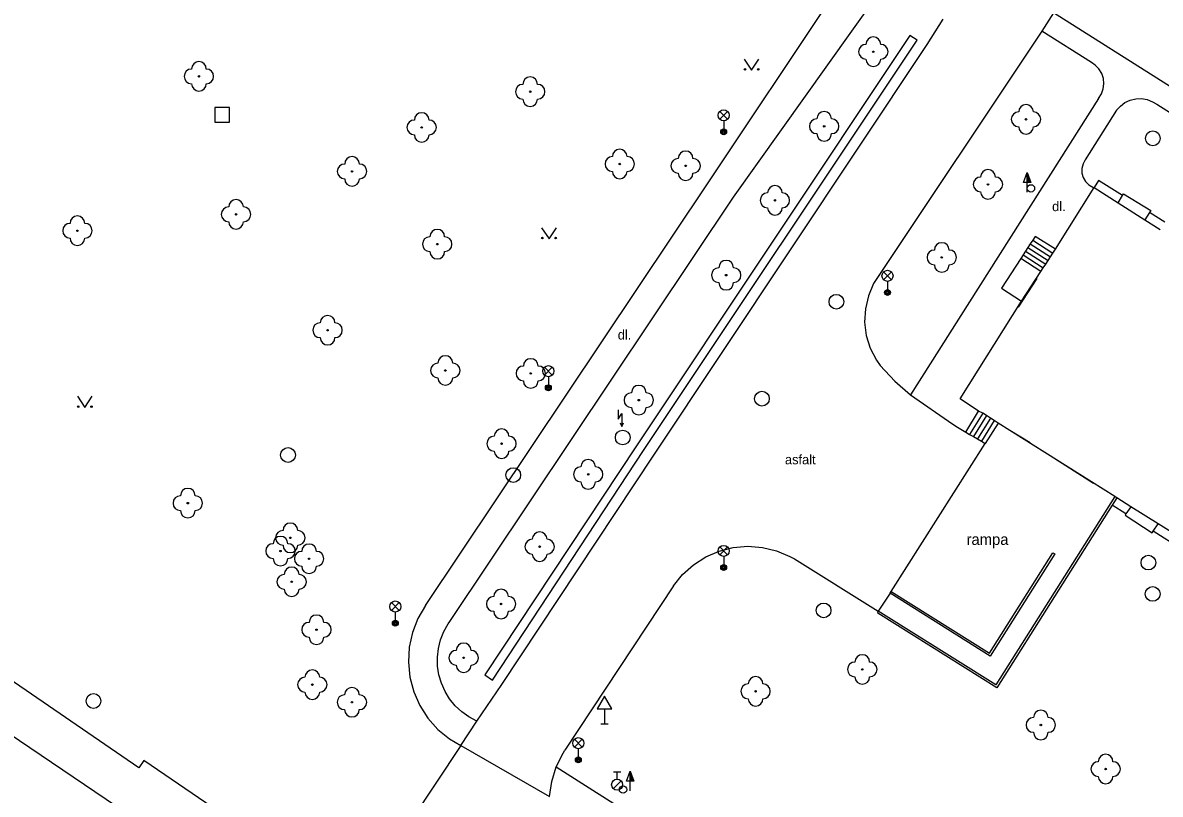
# Model space of a CAD drawing. Extents: x -539515 to -538098, y -1182060 to -1180157.
# Drawn here: x -538497 to -538419.9, y -1181636.6 to -1181584.3 of the extents above; entities that cross this region are included whole.
import ezdxf

# ---------------------------------------------------------------- set-up
doc = ezdxf.new("R2010")
doc.units = 0
for name, color, linetype in [('Vrstva 10', 7, 'Continuous'), ('Vrstva 11', 7, 'Continuous'), ('Vrstva 22', 7, 'Continuous'), ('Vrstva 24', 7, 'Continuous'), ('Vrstva 26', 7, 'Continuous'), ('Vrstva 27', 7, 'Continuous'), ('Vrstva 28', 7, 'Continuous'), ('Vrstva 33', 7, 'Continuous'), ('Vrstva 34', 7, 'Continuous'), ('Vrstva 36', 7, 'Continuous'), ('Vrstva 40', 7, 'Continuous'), ('Vrstva 41', 7, 'Continuous'), ('Vrstva 5', 7, 'Continuous'), ('Vrstva 6', 7, 'Continuous')]:
    doc.layers.add(name, color=color, linetype=linetype)

msp = doc.modelspace()

# ---------------------------------------------------------------- linework, layer by layer
at = {"layer": 'Vrstva 10'}
for p, q in [((-538435.7, -1181585.82), (-538434.6, -1181584.11)), ((-538427.12, -1181583.68), (-538427.93, -1181584.91)), ((-538427.93, -1181584.91), (-538439.32, -1181602.02)), ((-538454.26, -1181613.71), (-538435.7, -1181585.82)), ((-538464.52, -1181629.18), (-538454.26, -1181613.71)), ((-538444.69, -1181620.68), (-538439.01, -1181624.22)), ((-538452.89, -1181622.5), (-538460.24, -1181633.64)), ((-538490.63, -1181637.45), (-538505.46, -1181627.44)), ((-538467.3, -1181633.33), (-538472.3, -1181640.84))]:
    msp.add_line(p, q, dxfattribs=at)
for points in [[(-538439.32, -1181602.02), (-538439.676, -1181602.854), (-538439.881, -1181603.737), (-538439.928, -1181604.642), (-538439.815, -1181605.542), (-538439.545, -1181606.408), (-538439.129, -1181607.213), (-538438.88, -1181607.57)], [(-538438.88, -1181607.57), (-538437.88, -1181608.633), (-538436.81, -1181609.55)], [(-538436.81, -1181609.55), (-538433.96, -1181611.54), (-538433.64, -1181611.74), (-538433.08, -1181612.09)], [(-538452.89, -1181622.5), (-538452.269, -1181621.73), (-538451.532, -1181621.069), (-538450.699, -1181620.536), (-538449.79, -1181620.143), (-538448.831, -1181619.902), (-538447.845, -1181619.819), (-538446.858, -1181619.895), (-538445.897, -1181620.129), (-538444.986, -1181620.515), (-538444.69, -1181620.68)], [(-538467.3, -1181633.33), (-538466.21, -1181631.67), (-538464.52, -1181629.18)], [(-538461.29, -1181636.78), (-538461.135, -1181635.756), (-538460.82, -1181634.76), (-538460.364, -1181633.841), (-538460.24, -1181633.64)]]:
    msp.add_lwpolyline(points, dxfattribs=at)
at = {"layer": 'Vrstva 11'}
for p, q in [((-538450.54, -1181595.19), (-538437.52, -1181575.69)), ((-538448.81, -1181596.17), (-538435.35, -1181577.26)), ((-538406.49, -1181596.76), (-538427.12, -1181583.68)), ((-538424.56, -1181587.04), (-538427.93, -1181584.91)), ((-538436.87, -1181585.21), (-538455.39, -1181613.01)), ((-538454.91, -1181613.34), (-538436.38, -1181585.52)), ((-538436.38, -1181585.52), (-538436.87, -1181585.21)), ((-538424.08, -1181589.47), (-538436.81, -1181609.55)), ((-538422.86, -1181590.28), (-538424.98, -1181593.64)), ((-538420.14, -1181589.87), (-538396.37, -1181604.93)), ((-538469.68, -1181623.84), (-538450.54, -1181595.19)), ((-538468.03, -1181624.92), (-538448.81, -1181596.17)), ((-538419.592, -1181597.865), (-538420.636, -1181597.208)), ((-538428.866, -1181599.572), (-538427.5, -1181600.456)), ((-538428.704, -1181599.322), (-538427.34, -1181600.203)), ((-538428.542, -1181599.071), (-538427.18, -1181599.952)), ((-538428, -1181601.2), (-538429.353, -1181600.325)), ((-538429.191, -1181600.074), (-538427.82, -1181600.961)), ((-538429.029, -1181599.823), (-538427.66, -1181600.708)), ((-538433.08, -1181612.09), (-538432.21, -1181610.66)), ((-538431.93, -1181610.799), (-538432.824, -1181612.238)), ((-538431.667, -1181610.964), (-538432.555, -1181612.394)), ((-538431.405, -1181611.13), (-538432.286, -1181612.55)), ((-538431.142, -1181611.296), (-538432.017, -1181612.706)), ((-538430.89, -1181611.48), (-538431.77, -1181612.85)), ((-538455.39, -1181613.01), (-538465.67, -1181628.54)), ((-538465.139, -1181628.905), (-538454.91, -1181613.34)), ((-538438.12, -1181622.883), (-538431.77, -1181612.85)), ((-538422.968, -1181616.452), (-538431.041, -1181629.223)), ((-538422.84, -1181616.533), (-538423.16, -1181617.04)), ((-538423.16, -1181617.04), (-538430.98, -1181629.41)), ((-538422.224, -1181617.634), (-538423.16, -1181617.04)), ((-538418.461, -1181620.019), (-538420.38, -1181618.802)), ((-538431.473, -1181627.056), (-538427.177, -1181620.26)), ((-538427.05, -1181620.34), (-538431.426, -1181627.263)), ((-538427.177, -1181620.26), (-538427.05, -1181620.34)), ((-538438.2, -1181623.01), (-538439.01, -1181624.22)), ((-538438.2, -1181623.01), (-538438.12, -1181622.883)), ((-538431.426, -1181627.263), (-538438.2, -1181623.01)), ((-538438.12, -1181622.883), (-538431.473, -1181627.056)), ((-538439.04, -1181624.35), (-538439.01, -1181624.22)), ((-538431.041, -1181629.223), (-538439.01, -1181624.22)), ((-538430.98, -1181629.41), (-538439.04, -1181624.35)), ((-538489.11, -1181634.83), (-538503.21, -1181625.17)), ((-538465.67, -1181628.54), (-538465.139, -1181628.905)), ((-538467.3, -1181633.33), (-538461.29, -1181636.78)), ((-538488.771, -1181634.335), (-538489.11, -1181634.83)), ((-538483.651, -1181637.843), (-538488.771, -1181634.335)), ((-538460.82, -1181634.76), (-538440.15, -1181647.9))]:
    msp.add_line(p, q, dxfattribs=at)
for points in [[(-538424.08, -1181589.47), (-538423.886, -1181589.169), (-538423.763, -1181588.833), (-538423.717, -1181588.478), (-538423.752, -1181588.122), (-538423.864, -1181587.782), (-538424.049, -1181587.476), (-538424.297, -1181587.218), (-538424.56, -1181587.04)], [(-538422.86, -1181590.28), (-538422.601, -1181589.987), (-538422.287, -1181589.753), (-538421.933, -1181589.587), (-538421.552, -1181589.496), (-538421.161, -1181589.485), (-538420.775, -1181589.553), (-538420.412, -1181589.698), (-538420.14, -1181589.87)], [(-538424.98, -1181593.64), (-538425.129, -1181593.914), (-538425.204, -1181594.218), (-538425.2, -1181594.53), (-538425.117, -1181594.831), (-538424.96, -1181595.101), (-538424.74, -1181595.323), (-538424.471, -1181595.482), (-538424.37, -1181595.52)], [(-538422.46, -1181596.06), (-538424.08, -1181595.04), (-538424.37, -1181595.52)], [(-538422.757, -1181596.539), (-538422.46, -1181596.06), (-538422.38, -1181595.93), (-538420.54, -1181597.07)], [(-538420.54, -1181597.07), (-538420.636, -1181597.208), (-538420.935, -1181597.69)], [(-538427.006, -1181599.678), (-538428.38, -1181598.82), (-538428.542, -1181599.071), (-538428.704, -1181599.322), (-538428.866, -1181599.572), (-538429.029, -1181599.823), (-538429.191, -1181600.074), (-538429.353, -1181600.325), (-538430.65, -1181602.33), (-538429.29, -1181603.21)], [(-538433.08, -1181612.09), (-538432.824, -1181612.238), (-538432.555, -1181612.394), (-538432.286, -1181612.55), (-538432.017, -1181612.706), (-538431.77, -1181612.85)], [(-538421.89, -1181617.15), (-538422.224, -1181617.634), (-538422.28, -1181617.72), (-538420.45, -1181618.91), (-538420.38, -1181618.802), (-538420.049, -1181618.293)], [(-538469.68, -1181623.84), (-538470.193, -1181624.72), (-538470.563, -1181625.669), (-538470.78, -1181626.665), (-538470.838, -1181627.682), (-538470.737, -1181628.696), (-538470.478, -1181629.681), (-538470.069, -1181630.614), (-538469.518, -1181631.472), (-538468.841, -1181632.233)], [(-538466.21, -1181631.67), (-538466.741, -1181631.39), (-538467.229, -1181631.042), (-538467.667, -1181630.633), (-538468.047, -1181630.168), (-538468.362, -1181629.658), (-538468.606, -1181629.11), (-538468.775, -1181628.534), (-538468.866, -1181627.941), (-538468.877, -1181627.342), (-538468.809, -1181626.746), (-538468.662, -1181626.164), (-538468.439, -1181625.607), (-538468.144, -1181625.085), (-538468.03, -1181624.92)], [(-538468.841, -1181632.233), (-538468.053, -1181632.878), (-538467.3, -1181633.33)]]:
    msp.add_lwpolyline(points, dxfattribs=at)
at = {"layer": 'Vrstva 22'}
for centre in [(-538439.34, -1181586.31), (-538485.04, -1181587.98), (-538462.59, -1181589.02), (-538428.99, -1181590.89), (-538469.94, -1181591.44), (-538442.67, -1181591.36), (-538456.52, -1181593.92), (-538452.06, -1181594.04), (-538474.66, -1181594.42), (-538431.57, -1181595.3), (-538446.01, -1181596.38), (-538482.52, -1181597.33), (-538493.27, -1181598.44), (-538468.89, -1181599.35), (-538434.7, -1181600.25), (-538449.31, -1181601.45), (-538476.32, -1181605.18), (-538468.34, -1181607.91), (-538462.55, -1181608.11), (-538455.23, -1181609.92), (-538464.53, -1181612.87), (-538458.66, -1181614.95), (-538485.79, -1181616.9), (-538478.84, -1181619.25), (-538479.51, -1181620.15), (-538461.95, -1181619.85), (-538477.57, -1181620.67), (-538478.75, -1181622.23), (-538464.56, -1181623.73), (-538477.07, -1181625.48), (-538467.1, -1181627.38), (-538440.09, -1181628.17), (-538477.35, -1181629.2), (-538447.32, -1181629.65), (-538474.67, -1181630.39), (-538427.99, -1181631.93), (-538423.6, -1181634.92)]:
    msp.add_circle(centre, 0.05, dxfattribs=at)
for centre, start, end in [((-538439.34, -1181585.81), 0, 180), ((-538439.84, -1181586.31), 90, 270), ((-538438.84, -1181586.31), 270, 90), ((-538485.04, -1181587.48), 0, 180), ((-538439.34, -1181586.81), 180, 0), ((-538485.54, -1181587.98), 90, 270), ((-538484.54, -1181587.98), 270, 90), ((-538462.59, -1181588.52), 0, 180), ((-538485.04, -1181588.48), 180, 0), ((-538463.09, -1181589.02), 90, 270), ((-538462.09, -1181589.02), 270, 90), ((-538462.59, -1181589.52), 180, 0), ((-538442.67, -1181590.86), 0, 180), ((-538428.99, -1181590.39), 0, 180), ((-538470.44, -1181591.44), 90, 270), ((-538469.94, -1181590.94), 0, 180), ((-538469.44, -1181591.44), 270, 90), ((-538443.17, -1181591.36), 90, 270), ((-538442.17, -1181591.36), 270, 90), ((-538429.49, -1181590.89), 90, 270), ((-538428.49, -1181590.89), 270, 90), ((-538442.67, -1181591.86), 180, 0), ((-538428.99, -1181591.39), 180, 0), ((-538469.94, -1181591.94), 180, 0), ((-538474.66, -1181593.92), 0, 180), ((-538457.02, -1181593.92), 90, 270), ((-538456.52, -1181593.42), 0, 180), ((-538456.02, -1181593.92), 270, 90), ((-538452.06, -1181593.54), 0, 180), ((-538475.16, -1181594.42), 90, 270), ((-538474.16, -1181594.42), 270, 90), ((-538452.56, -1181594.04), 90, 270), ((-538451.56, -1181594.04), 270, 90), ((-538474.66, -1181594.92), 180, 0), ((-538456.52, -1181594.42), 180, 0), ((-538452.06, -1181594.54), 180, 0), ((-538432.07, -1181595.3), 90, 270), ((-538431.57, -1181594.8), 0, 180), ((-538431.07, -1181595.3), 270, 90), ((-538446.01, -1181595.88), 0, 180), ((-538482.52, -1181596.83), 0, 180), ((-538446.51, -1181596.38), 90, 270), ((-538445.51, -1181596.38), 270, 90), ((-538431.57, -1181595.8), 180, 0), ((-538483.02, -1181597.33), 90, 270), ((-538482.02, -1181597.33), 270, 90), ((-538446.01, -1181596.88), 180, 0), ((-538493.77, -1181598.44), 90, 270), ((-538493.27, -1181597.94), 0, 180), ((-538492.77, -1181598.44), 270, 90), ((-538482.52, -1181597.83), 180, 0), ((-538468.89, -1181598.85), 0, 180), ((-538493.27, -1181598.94), 180, 0), ((-538469.39, -1181599.35), 90, 270), ((-538468.39, -1181599.35), 270, 90), ((-538434.7, -1181599.75), 0, 180), ((-538468.89, -1181599.85), 180, 0), ((-538435.2, -1181600.25), 90, 270), ((-538434.2, -1181600.25), 270, 90), ((-538449.81, -1181601.45), 90, 270), ((-538449.31, -1181600.95), 0, 180), ((-538448.81, -1181601.45), 270, 90), ((-538434.7, -1181600.75), 180, 0), ((-538449.31, -1181601.95), 180, 0), ((-538476.32, -1181604.68), 0, 180), ((-538476.82, -1181605.18), 90, 270), ((-538475.82, -1181605.18), 270, 90), ((-538476.32, -1181605.68), 180, 0), ((-538468.34, -1181607.41), 0, 180), ((-538462.55, -1181607.61), 0, 180), ((-538468.84, -1181607.91), 90, 270), ((-538467.84, -1181607.91), 270, 90), ((-538463.05, -1181608.11), 90, 270), ((-538462.05, -1181608.11), 270, 90), ((-538468.34, -1181608.41), 180, 0), ((-538462.55, -1181608.61), 180, 0), ((-538455.73, -1181609.92), 90, 270), ((-538455.23, -1181609.42), 0, 180), ((-538454.73, -1181609.92), 270, 90), ((-538455.23, -1181610.42), 180, 0), ((-538464.53, -1181612.37), 0, 180), ((-538465.03, -1181612.87), 90, 270), ((-538464.03, -1181612.87), 270, 90), ((-538464.53, -1181613.37), 180, 0), ((-538458.66, -1181614.45), 0, 180), ((-538459.16, -1181614.95), 90, 270), ((-538458.16, -1181614.95), 270, 90), ((-538458.66, -1181615.45), 180, 0), ((-538486.29, -1181616.9), 90, 270), ((-538485.79, -1181616.4), 0, 180), ((-538485.29, -1181616.9), 270, 90), ((-538485.79, -1181617.4), 180, 0), ((-538479.34, -1181619.25), 90, 270), ((-538478.84, -1181618.75), 0, 180), ((-538478.34, -1181619.25), 270, 90), ((-538461.95, -1181619.35), 0, 180), ((-538480.01, -1181620.15), 90, 270), ((-538479.51, -1181619.65), 0, 180), ((-538479.01, -1181620.15), 270, 90), ((-538462.45, -1181619.85), 90, 270), ((-538461.45, -1181619.85), 270, 90), ((-538478.84, -1181619.75), 180, 0), ((-538478.07, -1181620.67), 90, 270), ((-538477.57, -1181620.17), 0, 180), ((-538477.07, -1181620.67), 270, 90), ((-538461.95, -1181620.35), 180, 0), ((-538479.51, -1181620.65), 180, 0), ((-538477.57, -1181621.17), 180, 0), ((-538479.25, -1181622.23), 90, 270), ((-538478.75, -1181621.73), 0, 180), ((-538478.25, -1181622.23), 270, 90), ((-538478.75, -1181622.73), 180, 0), ((-538464.56, -1181623.23), 0, 180), ((-538465.06, -1181623.73), 90, 270), ((-538464.06, -1181623.73), 270, 90), ((-538464.56, -1181624.23), 180, 0), ((-538477.57, -1181625.48), 90, 270), ((-538477.07, -1181624.98), 0, 180), ((-538476.57, -1181625.48), 270, 90), ((-538477.07, -1181625.98), 180, 0), ((-538467.1, -1181626.88), 0, 180), ((-538467.6, -1181627.38), 90, 270), ((-538466.6, -1181627.38), 270, 90), ((-538440.09, -1181627.67), 0, 180), ((-538467.1, -1181627.88), 180, 0), ((-538440.59, -1181628.17), 90, 270), ((-538439.59, -1181628.17), 270, 90), ((-538477.85, -1181629.2), 90, 270), ((-538477.35, -1181628.7), 0, 180), ((-538476.85, -1181629.2), 270, 90), ((-538447.32, -1181629.15), 0, 180), ((-538440.09, -1181628.67), 180, 0), ((-538474.67, -1181629.89), 0, 180), ((-538447.82, -1181629.65), 90, 270), ((-538446.82, -1181629.65), 270, 90), ((-538477.35, -1181629.7), 180, 0), ((-538475.17, -1181630.39), 90, 270), ((-538474.17, -1181630.39), 270, 90), ((-538447.32, -1181630.15), 180, 0), ((-538474.67, -1181630.89), 180, 0), ((-538427.99, -1181631.43), 0, 180), ((-538428.49, -1181631.93), 90, 270), ((-538427.49, -1181631.93), 270, 90), ((-538427.99, -1181632.43), 180, 0), ((-538423.6, -1181634.42), 0, 180), ((-538424.1, -1181634.92), 90, 270), ((-538423.1, -1181634.92), 270, 90), ((-538423.6, -1181635.42), 180, 0)]:
    msp.add_arc(centre, 0.5, start, end, dxfattribs=at)
at = {"layer": 'Vrstva 24'}
for p, q in [((-538456.63, -1181610.584), (-538456.63, -1181611.21)), ((-538456.63, -1181611.21), (-538456.38, -1181610.835)), ((-538456.38, -1181610.835), (-538456.38, -1181611.71)), ((-538456.49, -1181611.465), (-538456.38, -1181611.71)), ((-538456.38, -1181611.71), (-538456.27, -1181611.465))]:
    msp.add_line(p, q, dxfattribs=at)
at = {"layer": 'Vrstva 26'}
msp.add_lwpolyline([(-538483.96, -1181591.08), (-538482.96, -1181591.08), (-538482.96, -1181590.08), (-538483.96, -1181590.08)], close=True, dxfattribs=at)
at = {"layer": 'Vrstva 27'}
for centre in [(-538420.4, -1181592.18), (-538441.84, -1181603.25), (-538446.89, -1181609.82), (-538456.32, -1181612.45), (-538479, -1181613.64), (-538463.74, -1181615), (-538420.7, -1181620.93), (-538420.41, -1181623.05), (-538442.71, -1181624.17), (-538492.18, -1181630.31)]:
    msp.add_circle(centre, 0.5, dxfattribs=at)
at = {"layer": 'Vrstva 28'}
for p, q in [((-538429.171, -1181595.168), (-538428.92, -1181594.494)), ((-538428.921, -1181595.168), (-538429.171, -1181595.168)), ((-538428.92, -1181595.82), (-538428.921, -1181595.169)), ((-538456.071, -1181635.738), (-538455.82, -1181635.064)), ((-538456.958, -1181636.252), (-538456.428, -1181635.722)), ((-538456.95, -1181635.105), (-538456.45, -1181635.105)), ((-538456.7, -1181635.605), (-538456.7, -1181635.105)), ((-538455.821, -1181635.738), (-538456.071, -1181635.738)), ((-538455.82, -1181636.39), (-538455.821, -1181635.739))]:
    msp.add_line(p, q, dxfattribs=at)
for points in [[(-538428.67, -1181595.169), (-538428.921, -1181595.169), (-538428.92, -1181594.494), (-538428.67, -1181595.169)], [(-538428.727, -1181595.129), (-538428.881, -1181595.129), (-538428.88, -1181594.716)], [(-538428.785, -1181595.089), (-538428.841, -1181595.089), (-538428.841, -1181594.939)], [(-538455.57, -1181635.739), (-538455.821, -1181635.739), (-538455.82, -1181635.064), (-538455.57, -1181635.739)], [(-538455.627, -1181635.699), (-538455.781, -1181635.699), (-538455.78, -1181635.286)], [(-538455.685, -1181635.659), (-538455.741, -1181635.659), (-538455.741, -1181635.509)]]:
    msp.add_lwpolyline(points, close=True, dxfattribs=at)
for centre, radius in [((-538428.66, -1181595.57), 0.25), ((-538456.7, -1181635.98), 0.375), ((-538456.3, -1181636.31), 0.25)]:
    msp.add_circle(centre, radius, dxfattribs=at)
at = {"layer": 'Vrstva 33'}
for p, q in [((-538449.745, -1181590.88), (-538449.215, -1181590.35)), ((-538449.745, -1181590.35), (-538449.215, -1181590.88)), ((-538449.48, -1181590.99), (-538449.48, -1181591.74)), ((-538438.645, -1181601.76), (-538438.115, -1181601.23)), ((-538438.645, -1181601.23), (-538438.115, -1181601.76)), ((-538438.38, -1181601.87), (-538438.38, -1181602.62)), ((-538461.625, -1181608.22), (-538461.095, -1181607.69)), ((-538461.625, -1181607.69), (-538461.095, -1181608.22)), ((-538461.36, -1181608.33), (-538461.36, -1181609.08)), ((-538449.745, -1181620.4), (-538449.215, -1181619.87)), ((-538449.745, -1181619.87), (-538449.215, -1181620.4)), ((-538449.48, -1181620.51), (-538449.48, -1181621.26)), ((-538471.995, -1181624.17), (-538471.465, -1181623.64)), ((-538471.995, -1181623.64), (-538471.465, -1181624.17)), ((-538471.73, -1181624.28), (-538471.73, -1181625.03)), ((-538459.595, -1181633.43), (-538459.065, -1181632.9)), ((-538459.595, -1181632.9), (-538459.065, -1181633.43)), ((-538459.33, -1181633.54), (-538459.33, -1181634.29))]:
    msp.add_line(p, q, dxfattribs=at)
for centre, radius in [((-538449.48, -1181590.615), 0.375), ((-538449.48, -1181591.74), 0.2), ((-538449.48, -1181591.74), 0.145), ((-538449.48, -1181591.74), 0.0876), ((-538438.38, -1181601.495), 0.375), ((-538438.38, -1181602.62), 0.2), ((-538438.38, -1181602.62), 0.145), ((-538438.38, -1181602.62), 0.0876), ((-538461.36, -1181607.955), 0.375), ((-538461.36, -1181609.08), 0.2), ((-538461.36, -1181609.08), 0.145), ((-538461.36, -1181609.08), 0.0876), ((-538449.48, -1181620.135), 0.375), ((-538449.48, -1181621.26), 0.2), ((-538449.48, -1181621.26), 0.145), ((-538449.48, -1181621.26), 0.0876), ((-538471.73, -1181623.905), 0.375), ((-538471.73, -1181625.03), 0.2), ((-538471.73, -1181625.03), 0.145), ((-538471.73, -1181625.03), 0.0876), ((-538459.33, -1181633.165), 0.375), ((-538459.33, -1181634.29), 0.2), ((-538459.33, -1181634.29), 0.145), ((-538459.33, -1181634.29), 0.0876)]:
    msp.add_circle(centre, radius, dxfattribs=at)
at = {"layer": 'Vrstva 34'}
for p, q in [((-538457.56, -1181630.842), (-538457.56, -1181631.86)), ((-538457.81, -1181631.86), (-538457.31, -1181631.86))]:
    msp.add_line(p, q, dxfattribs=at)
msp.add_lwpolyline([(-538458.06, -1181630.842), (-538457.06, -1181630.842), (-538457.56, -1181629.976)], close=True, dxfattribs=at)
at = {"layer": 'Vrstva 36'}
for points in [[(-538448.088, -1181586.806), (-538447.588, -1181587.556), (-538447.088, -1181586.806)], [(-538461.816, -1181598.232), (-538461.316, -1181598.982), (-538460.816, -1181598.232)], [(-538493.266, -1181609.658), (-538492.766, -1181610.408), (-538492.266, -1181609.658)]]:
    msp.add_lwpolyline(points, dxfattribs=at)
for centre in [(-538448.038, -1181587.506), (-538447.139, -1181587.506), (-538461.766, -1181598.932), (-538460.867, -1181598.932), (-538493.216, -1181610.358), (-538492.317, -1181610.358)]:
    msp.add_circle(centre, 0.05, dxfattribs=at)
at = {"layer": 'Vrstva 5'}
for p, q in [((-538427.006, -1181599.678), (-538424.37, -1181595.52)), ((-538424.37, -1181595.52), (-538422.757, -1181596.539)), ((-538422.757, -1181596.539), (-538420.935, -1181597.69)), ((-538420.935, -1181597.69), (-538419.895, -1181598.347)), ((-538427.5, -1181600.456), (-538427.34, -1181600.203)), ((-538427.34, -1181600.203), (-538427.18, -1181599.952)), ((-538427.18, -1181599.952), (-538427.006, -1181599.678)), ((-538428, -1181601.2), (-538427.82, -1181600.961)), ((-538427.82, -1181600.961), (-538427.66, -1181600.708)), ((-538427.66, -1181600.708), (-538427.5, -1181600.456)), ((-538429.29, -1181603.21), (-538428, -1181601.2)), ((-538433.45, -1181609.84), (-538429.29, -1181603.21)), ((-538432.21, -1181610.66), (-538433.45, -1181609.84)), ((-538431.93, -1181610.799), (-538432.21, -1181610.66)), ((-538431.667, -1181610.964), (-538431.93, -1181610.799)), ((-538431.405, -1181611.13), (-538431.667, -1181610.964)), ((-538431.142, -1181611.296), (-538431.405, -1181611.13)), ((-538430.89, -1181611.48), (-538431.142, -1181611.296)), ((-538422.968, -1181616.452), (-538430.89, -1181611.48)), ((-538422.84, -1181616.533), (-538422.968, -1181616.452)), ((-538421.89, -1181617.15), (-538422.84, -1181616.533)), ((-538420.049, -1181618.293), (-538421.89, -1181617.15)), ((-538418.128, -1181619.507), (-538420.049, -1181618.293))]:
    msp.add_line(p, q, dxfattribs=at)
at = {"layer": 'Vrstva 6'}
for p, q in [((-538428.27, -1181601.67), (-538429.52, -1181603.61)), ((-538430.08, -1181611.95), (-538428.72, -1181612.8)), ((-538427.36, -1181613.66), (-538424.42, -1181615.54))]:
    msp.add_line(p, q, dxfattribs=at)

# ---------------------------------------------------------------- texts
at = {"layer": 'Vrstva 40'}
for s, p in [('dl.', (-538427.224, -1181597.113)), ('dl.', (-538456.657, -1181605.812)), ('asfalt', (-538445.327, -1181614.268))]:
    msp.add_text(s, height=0.65, dxfattribs=at).set_placement(p)
at = {"layer": 'Vrstva 41'}
msp.add_text('rampa', height=0.75, dxfattribs=at).set_placement((-538433.024, -1181619.731))

doc.saveas('drawing.dxf')
